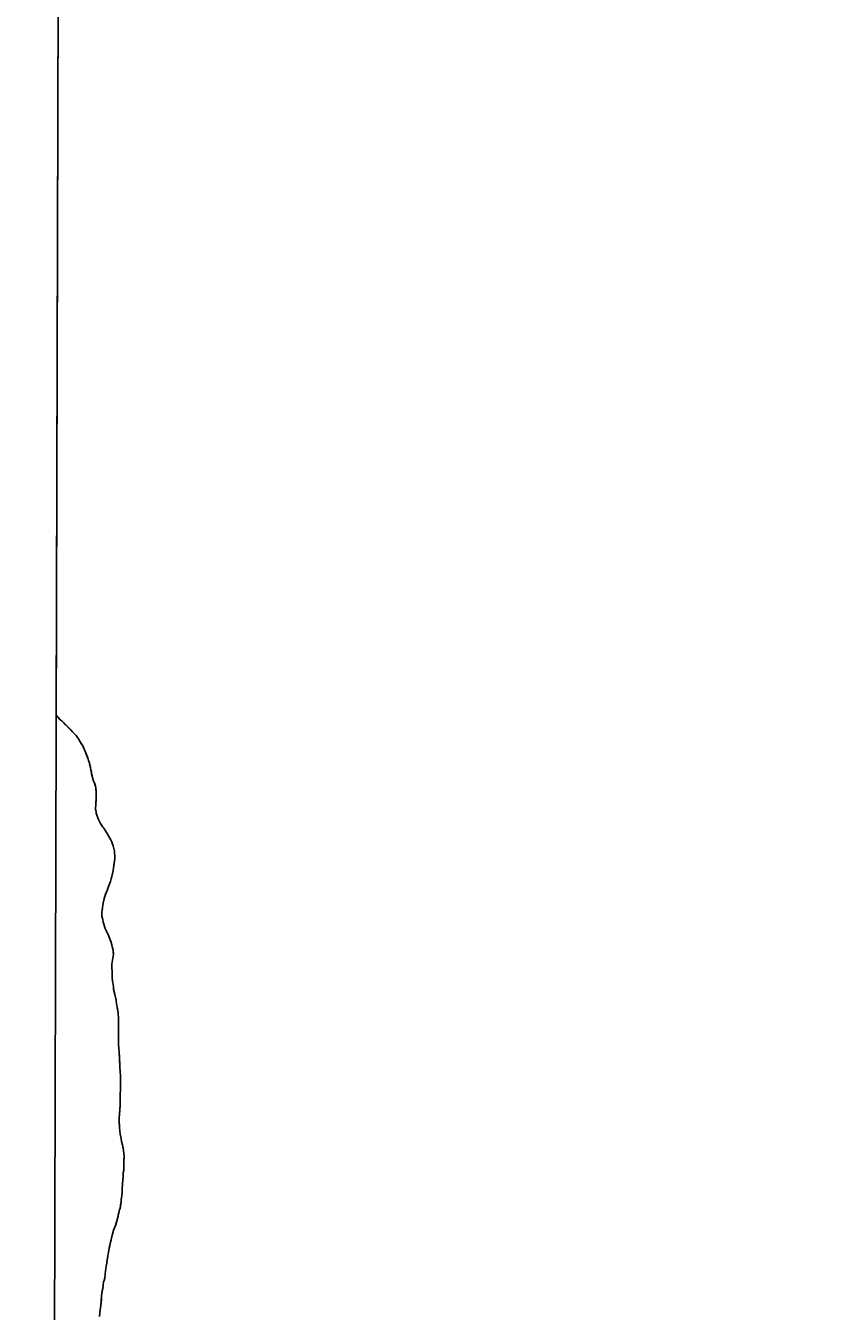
# Model space of a CAD drawing. Extents: x 3172231 to 3210228, y 940198 to 965780.
# Drawn here: x 3176487 to 3177340, y 956390 to 957778 of the extents above; entities that cross this region are included whole.
import ezdxf

# ---------------------------------------------------------------- set-up
doc = ezdxf.new("R2010")
doc.units = 0
for name, color, linetype in [('V-GRID-FRAM', 7, 'Continuous'), ('V-SITE-VEGE', 7, 'Continuous'), ('V-TOPO-SHOR', 7, 'Continuous')]:
    doc.layers.add(name, color=color, linetype=linetype)

msp = doc.modelspace()

# ---------------------------------------------------------------- linework, layer by layer
at = {"layer": 'V-GRID-FRAM'}
msp.add_lwpolyline([(3176539.592, 963919.479), (3207827.662, 963842.116), (3207790.623, 945652.442), (3176486.679, 945729.845), (3176539.592, 963919.479)], dxfattribs=at)
at = {"layer": 'V-SITE-VEGE'}
for p, q in [((3176519.561, 957033.467), (3176523.381, 958346.84)), ((3176523.804, 957028.714), (3176519.561, 957033.467)), ((3176526.089, 957027.022), (3176523.804, 957028.714)), ((3176537.281, 957015.627), (3176526.089, 957027.022)), ((3176538.734, 957014.359), (3176537.281, 957015.627)), ((3176541.22, 957011.828), (3176538.734, 957014.359)), ((3176542.664, 957009.516), (3176541.22, 957011.828)), ((3176543.698, 957008.25), (3176542.664, 957009.516)), ((3176545.551, 957004.887), (3176543.698, 957008.25)), ((3176548.228, 957000.472), (3176545.551, 957004.887)), ((3176549.664, 956997.113), (3176548.228, 957000.472)), ((3176550.487, 956995.641), (3176549.664, 956997.113)), ((3176554.169, 956986.197), (3176550.487, 956995.641)), ((3176554.364, 956984.731), (3176554.169, 956986.197)), ((3176555.384, 956982.003), (3176554.364, 956984.731)), ((3176555.376, 956980.959), (3176555.384, 956982.003)), ((3176556.596, 956977.182), (3176555.376, 956980.959)), ((3176556.987, 956974.251), (3176556.596, 956977.182)), ((3176557.594, 956971.945), (3176556.987, 956974.251)), ((3176557.79, 956970.479), (3176557.594, 956971.945)), ((3176558.8, 956966.496), (3176557.79, 956970.479)), ((3176560.02, 956962.51), (3176558.8, 956966.496)), ((3176560.635, 956961.042), (3176560.02, 956962.51)), ((3176561.251, 956959.991), (3176560.635, 956961.042)), ((3176562.257, 956955.379), (3176561.251, 956959.991)), ((3176562.824, 956948.682), (3176562.257, 956955.379)), ((3176562.509, 956936.765), (3176562.593, 956946.175)), ((3176562.593, 956946.175), (3176562.824, 956948.682)), ((3176561.847, 956933.007), (3176562.509, 956936.765)), ((3176562.245, 956930.703), (3176561.847, 956933.007)), ((3176562.648, 956929.232), (3176562.245, 956930.703)), ((3176562.845, 956927.768), (3176562.648, 956929.232)), ((3176564.884, 956921.894), (3176562.845, 956927.768)), ((3176567.346, 956916.643), (3176564.884, 956921.894)), ((3176570.029, 956912.645), (3176567.346, 956916.643)), ((3176571.065, 956911.591), (3176570.029, 956912.645)), ((3176574.571, 956905.912), (3176571.065, 956911.591)), ((3176576.423, 956902.551), (3176574.571, 956905.912)), ((3176578.483, 956899.184), (3176576.423, 956902.551)), ((3176579.511, 956897.085), (3176578.483, 956899.184)), ((3176580.533, 956894.566), (3176579.511, 956897.085)), ((3176581.146, 956892.677), (3176580.533, 956894.566)), ((3176581.549, 956891), (3176581.146, 956892.677)), ((3176582.35, 956886.812), (3176581.549, 956891)), ((3176580.908, 956866.117), (3176582.901, 956878.649)), ((3176582.53, 956883.881), (3176582.35, 956886.812)), ((3176582.935, 956882.413), (3176582.53, 956883.881)), ((3176582.901, 956878.649), (3176582.935, 956882.413)), ((3176578.944, 956857.143), (3176580.459, 956862.777)), ((3176580.459, 956862.777), (3176580.908, 956866.117)), ((3176574.647, 956844.423), (3176575.942, 956848.803)), ((3176575.942, 956848.803), (3176577.646, 956852.344)), ((3176577.646, 956852.344), (3176578.08, 956854.013)), ((3176578.08, 956854.013), (3176578.723, 956855.68)), ((3176578.723, 956855.68), (3176578.944, 956857.143)), ((3176570.133, 956830.871), (3176572.077, 956837.754)), ((3176572.077, 956837.754), (3176572.3, 956839.008)), ((3176572.3, 956839.008), (3176573.369, 956841.926)), ((3176573.369, 956841.926), (3176574.647, 956844.423)), ((3176568.962, 956816.869), (3176569.001, 956821.051)), ((3176569.001, 956821.051), (3176569.23, 956823.349)), ((3176569.23, 956823.349), (3176569.673, 956826.064)), ((3176569.673, 956826.064), (3176570.133, 956830.871)), ((3176569.566, 956814.145), (3176568.962, 956816.869)), ((3176569.972, 956813.094), (3176569.566, 956814.145)), ((3176570.369, 956810.372), (3176569.972, 956813.094)), ((3176572.399, 956803.452), (3176570.369, 956810.372)), ((3176573.425, 956801.351), (3176572.399, 956803.452)), ((3176574.449, 956798.832), (3176573.425, 956801.351)), ((3176575.886, 956796.102), (3176574.449, 956798.832)), ((3176577.318, 956792.323), (3176575.886, 956796.102)), ((3176577.936, 956791.273), (3176577.318, 956792.323)), ((3176578.344, 956790.013), (3176577.936, 956791.273)), ((3176578.962, 956789.172), (3176578.344, 956790.013)), ((3176578.952, 956788.125), (3176578.962, 956789.172)), ((3176579.96, 956783.726), (3176578.952, 956788.125)), ((3176580.974, 956780.162), (3176579.96, 956783.726)), ((3176581.35, 956775.556), (3176580.974, 956780.162)), ((3176579.749, 956760.303), (3176579.792, 956764.903)), ((3176579.792, 956764.903), (3176580.894, 956771.377)), ((3176580.894, 956771.377), (3176580.912, 956773.468)), ((3176580.912, 956773.468), (3176581.35, 956775.556)), ((3176579.935, 956757.79), (3176579.749, 956760.303)), ((3176579.872, 956750.89), (3176579.935, 956757.79)), ((3176580.251, 956746.286), (3176579.872, 956750.89)), ((3176581.06, 956743.141), (3176580.251, 956746.286)), ((3176581.451, 956739.999), (3176581.06, 956743.141)), ((3176581.43, 956737.908), (3176581.451, 956739.999)), ((3176584.461, 956725.96), (3176581.43, 956737.908)), ((3176584.842, 956721.776), (3176584.461, 956725.96)), ((3176585.233, 956718.843), (3176584.842, 956721.776)), ((3176586.429, 956712.138), (3176585.233, 956718.843)), ((3176586.794, 956706.281), (3176586.429, 956712.138)), ((3176586.698, 956695.406), (3176586.794, 956706.281)), ((3176586.886, 956693.313), (3176586.698, 956695.406)), ((3176586.806, 956684.32), (3176586.886, 956693.313)), ((3176586.984, 956680.763), (3176586.806, 956684.32)), ((3176586.958, 956677.836), (3176586.984, 956680.763)), ((3176587.134, 956674.07), (3176586.958, 956677.836)), ((3176587.517, 956670.095), (3176587.134, 956674.07)), ((3176588.072, 956662.14), (3176587.517, 956670.095)), ((3176588.428, 956655.234), (3176588.072, 956662.14)), ((3176588.404, 956652.308), (3176588.428, 956655.234)), ((3176588.596, 956650.633), (3176588.404, 956652.308)), ((3176588.942, 956642.473), (3176588.596, 956650.633)), ((3176588.838, 956630.763), (3176588.942, 956642.473)), ((3176588.561, 956623.443), (3176588.838, 956630.763)), ((3176587.718, 956598.982), (3176588.463, 956612.362)), ((3176588.463, 956612.362), (3176588.561, 956623.443)), ((3176587.668, 956593.753), (3176587.718, 956598.982)), ((3176588.051, 956589.776), (3176587.668, 956593.753)), ((3176587.832, 956588.734), (3176588.051, 956589.776)), ((3176588.813, 956581.404), (3176587.832, 956588.734)), ((3176589.608, 956576.796), (3176588.813, 956581.404)), ((3176590.208, 956573.654), (3176589.608, 956576.796)), ((3176591.22, 956569.88), (3176590.208, 956573.654)), ((3176591.617, 956567.576), (3176591.22, 956569.88)), ((3176592.025, 956566.316), (3176591.617, 956567.576)), ((3176592.604, 956561.084), (3176592.025, 956566.316)), ((3176592.782, 956557.526), (3176592.604, 956561.084)), ((3176592.727, 956551.462), (3176592.782, 956557.526)), ((3176591.998, 956539.965), (3176592.434, 956542.054)), ((3176592.434, 956542.054), (3176592.481, 956547.489)), ((3176592.481, 956547.489), (3176592.727, 956551.462)), ((3176590.8, 956523.036), (3176591.504, 956531.814)), ((3176591.504, 956531.814), (3176591.76, 956536.829)), ((3176591.76, 956536.829), (3176591.986, 956538.709)), ((3176591.986, 956538.709), (3176591.998, 956539.965)), ((3176589.852, 956510.705), (3176590.521, 956515.301)), ((3176590.521, 956515.301), (3176590.759, 956518.434)), ((3176590.759, 956518.434), (3176590.8, 956523.036)), ((3176587.648, 956497.966), (3176588.086, 956500.262)), ((3176588.086, 956500.262), (3176588.512, 956501.305)), ((3176588.512, 956501.305), (3176589.614, 956507.57)), ((3176589.614, 956507.57), (3176589.852, 956510.705)), ((3176583.749, 956482.942), (3176585.905, 956490.452)), ((3176585.905, 956490.452), (3176586.347, 956492.957)), ((3176586.347, 956492.957), (3176586.356, 956494.002)), ((3176586.356, 956494.002), (3176587.648, 956497.966)), ((3176579.663, 956470.64), (3176581.186, 956476.901)), ((3176581.186, 956476.901), (3176582.466, 956480.237)), ((3176582.466, 956480.237), (3176583.749, 956482.942)), ((3176576.394, 956455.821), (3176578.149, 956465.008)), ((3176578.149, 956465.008), (3176578.796, 956467.302)), ((3176578.796, 956467.302), (3176579.237, 956469.598)), ((3176579.237, 956469.598), (3176579.663, 956470.64)), ((3176574.176, 956442.038), (3176574.631, 956445.798)), ((3176574.631, 956445.798), (3176575.294, 956449.765)), ((3176575.294, 956449.765), (3176576.169, 956453.941)), ((3176576.169, 956453.941), (3176576.394, 956455.821)), ((3176571.944, 956425.951), (3176572.605, 956429.922)), ((3176572.605, 956429.922), (3176572.622, 956431.595)), ((3176572.622, 956431.595), (3176572.841, 956432.846)), ((3176572.841, 956432.846), (3176572.851, 956433.893)), ((3176572.851, 956433.893), (3176573.289, 956436.189)), ((3176573.289, 956436.189), (3176573.525, 956439.115)), ((3176573.525, 956439.115), (3176574.176, 956442.038)), ((3176569.531, 956413.638), (3176570.191, 956416.974)), ((3176570.191, 956416.974), (3176570.422, 956419.692)), ((3176570.422, 956419.692), (3176570.643, 956420.945)), ((3176570.643, 956420.945), (3176570.654, 956421.992)), ((3176570.654, 956421.992), (3176571.295, 956423.659)), ((3176571.295, 956423.659), (3176571.944, 956425.951)), ((3176567.913, 956396.291), (3176568.636, 956406.951)), ((3176568.636, 956406.951), (3176569.531, 956413.638)), ((3176566.345, 956384.593), (3176567.039, 956392.116)), ((3176567.039, 956392.116), (3176567.913, 956396.291))]:
    msp.add_line(p, q, dxfattribs=at)
at = {"layer": 'V-TOPO-SHOR'}
for points in [[(3176570.369, 956810.372), (3176569.974, 956813.094), (3176569.566, 956814.145), (3176568.962, 956816.869), (3176568.978, 956818.751), (3176569.001, 956821.051), (3176569.23, 956823.349), (3176569.454, 956825.02), (3176569.673, 956826.064), (3176570.133, 956830.871), (3176571.432, 956835.669), (3176572.077, 956837.754), (3176572.298, 956839.008), (3176572.939, 956840.675), (3176573.369, 956841.926), (3176574.647, 956844.425), (3176575.942, 956848.803), (3176577.646, 956852.344), (3176578.08, 956854.013), (3176578.723, 956855.68), (3176578.944, 956857.143), (3176579.593, 956859.647), (3176580.025, 956861.108), (3176580.459, 956862.777), (3176580.908, 956866.117), (3176581.348, 956868.833), (3176582.237, 956874.682), (3176582.901, 956878.649), (3176582.913, 956879.904), (3176582.935, 956882.413), (3176582.53, 956883.881), (3176582.348, 956886.812), (3176581.549, 956891), (3176581.146, 956892.677), (3176580.533, 956894.566), (3176579.921, 956896.034), (3176579.511, 956897.085), (3176578.483, 956899.184), (3176576.423, 956902.551), (3176574.571, 956905.912), (3176573.744, 956907.175), (3176572.923, 956908.646), (3176571.065, 956911.591), (3176570.029, 956912.645), (3176568.792, 956914.54), (3176567.346, 956916.643), (3176564.884, 956921.894), (3176562.845, 956927.768), (3176562.648, 956929.234), (3176562.245, 956930.703), (3176562.046, 956931.749), (3176561.847, 956933.007), (3176562.509, 956936.765), (3176562.562, 956942.829), (3176562.593, 956946.175), (3176562.824, 956948.682), (3176562.638, 956951.195), (3176562.257, 956955.379), (3176561.853, 956957.056), (3176561.452, 956958.943), (3176561.251, 956959.991), (3176560.635, 956961.042), (3176560.02, 956962.51), (3176558.8, 956966.496), (3176558.396, 956968.173), (3176557.79, 956970.479), (3176557.594, 956971.945), (3176556.987, 956974.251), (3176556.596, 956977.182), (3176555.376, 956980.959), (3176555.384, 956982.003), (3176554.364, 956984.731), (3176554.167, 956986.197), (3176553.348, 956988.297), (3176551.919, 956992.073), (3176551.304, 956993.544), (3176550.487, 956995.641), (3176549.664, 956997.113), (3176548.228, 957000.472), (3176546.581, 957003.206), (3176545.549, 957004.887), (3176544.728, 957006.36), (3176543.698, 957008.25), (3176542.664, 957009.516), (3176541.22, 957011.828), (3176539.77, 957013.305), (3176538.734, 957014.359), (3176537.281, 957015.627), (3176535.209, 957017.739), (3176532.721, 957020.27), (3176529.405, 957023.645), (3176527.332, 957025.757), (3176526.089, 957027.022), (3176523.804, 957028.716), (3176521.733, 957031.034), (3176519.561, 957033.523)], [(3176587.648, 956497.966), (3176588.086, 956500.262), (3176588.512, 956501.305), (3176589.174, 956505.065), (3176589.614, 956507.57), (3176589.852, 956510.705), (3176590.521, 956515.301), (3176590.759, 956518.434), (3176590.777, 956520.525), (3176590.8, 956523.036), (3176591.039, 956526.589), (3176591.271, 956528.887), (3176591.504, 956531.814), (3176591.75, 956535.785), (3176591.76, 956536.829), (3176591.986, 956538.709), (3176591.998, 956539.965), (3176592.434, 956542.054), (3176592.453, 956544.145), (3176592.481, 956547.489), (3176592.727, 956551.462), (3176592.75, 956553.971), (3176592.782, 956557.526), (3176592.604, 956561.084), (3176592.025, 956566.316), (3176591.617, 956567.576), (3176591.22, 956569.88), (3176590.208, 956573.652), (3176589.608, 956576.796), (3176588.813, 956581.404), (3176587.832, 956588.734), (3176588.051, 956589.776), (3176587.863, 956592.078), (3176587.668, 956593.753), (3176587.683, 956595.427), (3176587.716, 956598.982), (3176588.205, 956606.924), (3176588.217, 956608.388), (3176588.463, 956612.36), (3176588.508, 956617.588), (3176588.561, 956623.443), (3176588.838, 956630.763), (3176588.846, 956631.807), (3176588.871, 956634.525), (3176588.899, 956637.871), (3176588.916, 956639.545), (3176588.942, 956642.473), (3176588.596, 956650.633), (3176588.402, 956652.308), (3176588.428, 956655.234), (3176588.246, 956658.165), (3176588.072, 956662.14), (3176587.886, 956664.651), (3176587.517, 956670.093), (3176587.134, 956674.07), (3176586.958, 956677.836), (3176586.984, 956680.763), (3176586.806, 956684.32), (3176586.829, 956686.831), (3176586.886, 956693.313), (3176586.698, 956695.406), (3176586.708, 956696.661), (3176586.751, 956701.47), (3176586.763, 956702.725), (3176586.794, 956706.281), (3176586.429, 956712.14), (3176586.03, 956714.444), (3176585.432, 956717.586), (3176585.233, 956718.843), (3176584.842, 956721.776), (3176584.461, 956725.96), (3176582.442, 956733.927), (3176581.43, 956737.908), (3176581.451, 956739.999), (3176581.06, 956743.141), (3176580.251, 956746.284), (3176579.874, 956750.89), (3176579.892, 956752.981), (3176579.902, 956754.028), (3176579.935, 956757.79), (3176579.749, 956760.303), (3176579.792, 956764.903), (3176580.894, 956771.377), (3176580.912, 956773.468), (3176581.35, 956775.556), (3176581.158, 956777.441), (3176580.974, 956780.16), (3176579.96, 956783.726), (3176579.558, 956785.61), (3176578.952, 956788.125), (3176578.962, 956789.172), (3176578.344, 956790.013), (3176577.934, 956791.273), (3176577.318, 956792.323), (3176576.501, 956794.423), (3176575.886, 956796.102), (3176574.449, 956798.832), (3176573.834, 956800.302), (3176573.425, 956801.351), (3176572.399, 956803.452), (3176570.369, 956810.372)], [(3176566.803, 956389.189), (3176567.039, 956392.116), (3176567.913, 956396.291), (3176568.147, 956399.007), (3176568.391, 956402.978), (3176568.636, 956406.951), (3176569.31, 956412.174), (3176569.531, 956413.636), (3176569.753, 956414.887), (3176570.191, 956416.974), (3176570.422, 956419.692), (3176570.643, 956420.945), (3176570.645, 956421.154), (3176570.654, 956421.992), (3176571.295, 956423.659), (3176571.944, 956425.953), (3176572.605, 956429.922), (3176572.622, 956431.595), (3176572.841, 956432.846), (3176572.851, 956433.893), (3176573.289, 956436.189), (3176573.525, 956439.115), (3176574.178, 956442.038), (3176574.404, 956443.709), (3176574.631, 956445.798), (3176575.294, 956449.765), (3176576.169, 956453.941), (3176576.394, 956455.821), (3176576.834, 956458.325), (3176577.273, 956460.623), (3176578.149, 956465.008), (3176578.796, 956467.302), (3176579.237, 956469.598), (3176579.665, 956470.64), (3176580.099, 956472.518), (3176580.965, 956475.856), (3176581.184, 956476.901), (3176581.825, 956478.568), (3176582.469, 956480.237), (3176583.749, 956482.942), (3176584.179, 956484.403), (3176585.043, 956487.534), (3176585.905, 956490.452), (3176586.128, 956491.915), (3176586.347, 956492.959), (3176586.356, 956494.004), (3176587.648, 956497.966)]]:
    msp.add_lwpolyline(points, dxfattribs=at)

doc.saveas('drawing.dxf')
